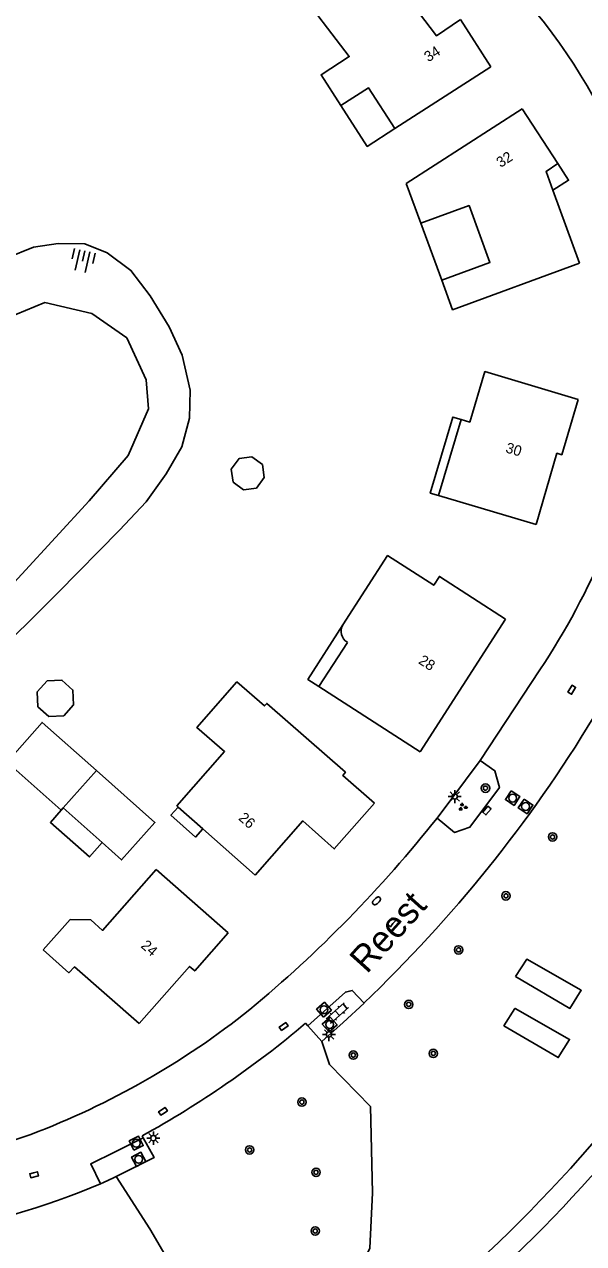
# Model space of a CAD drawing. Extents: x 131000 to 133013, y 393000 to 396501.
# Drawn here: x 131668.2 to 131721.5, y 395174.9 to 395291.1 of the extents above; entities that cross this region are included whole.
import ezdxf

# ---------------------------------------------------------------- set-up
doc = ezdxf.new("R2010")
doc.units = 0
for name, color, linetype in [('gg-afsc-erfafscheiding', 7, 'Continuous'), ('gg-anno-huisnummerreeks BGT', 7, 'Continuous'), ('gg-anno-openbare ruimte label', 7, 'Continuous'), ('gg-bbg-gedigitaliseerde bebouwing', 7, 'Continuous'), ('gg-bbg-gedigitaliseerde bijgebouw', 7, 'Continuous'), ('gg-bbg-hoofdgebouw', 7, 'Continuous'), ('gg-bbg-luifel en loopbrug', 7, 'Continuous'), ('gg-bbg-onder overbouw', 7, 'Continuous'), ('gg-knt-BGT kruinlijn', 7, 'Continuous'), ('gg-knt-verharding', 7, 'Continuous'), ('gg-knt-verharding nz', 7, 'Continuous'), ('gg-kntw-beschoeiing', 7, 'Continuous'), ('gt-grn-groengrens', 7, 'Continuous'), ('gt-grn-vlakafsluiter', 7, 'Continuous'), ('gt-symb-boom', 7, 'Continuous'), ('gt-symb-brandkraan', 7, 'Continuous'), ('gt-symb-groenvak', 7, 'Continuous'), ('gt-symb-klinker verharding', 7, 'Continuous'), ('gt-symb-kolk', 7, 'Continuous'), ('gt-symb-lichtmast', 7, 'Continuous'), ('gt-symb-rioolschacht', 7, 'Continuous'), ('gt-symb-talud symbool', 7, 'Continuous')]:
    doc.layers.add(name, color=color, linetype=linetype)

# ---------------------------------------------------------------- blocks, each defined once
blk = doc.blocks.new('gt0-TALUD_1')
at = {"layer": 'gt-symb-talud symbool'}
for p, q in [((-1, -1), (-1, 0)), ((-0.5, -2), (-0.5, 0)), ((0, -1), (0, 0)), ((0.5, -2), (0.5, 0)), ((1, -1), (1, 0))]:
    blk.add_line(p, q, dxfattribs=at)
blk = doc.blocks.new('gt0-KOLK')
at = {"layer": 'gt-symb-kolk'}
blk.add_lwpolyline([(0, 0), (0.37, 0), (0.37, 0.4), (-0.38, 0.4), (-0.38, 0), (0, 0)], dxfattribs=at)
blk = doc.blocks.new('gt0-GRVAK')
at = {"layer": 'gt-symb-groenvak'}
for p, q in [((-0.11, 0.19), (-0.23, 0.24)), ((-0.18, 0.15), (0.09, 0.15)), ((-0.09, 0.21), (-0.16, 0.32)), ((-0.05, 0.21), (-0.05, 0.39)), ((0, 0.21), (0.06, 0.32)), ((0.02, 0.19), (0.13, 0.24)), ((0.26, -0.05), (0.2, 0.06)), ((0.31, -0.05), (0.31, 0.13)), ((0.35, -0.05), (0.41, 0.06)), ((-0.24, -0.23), (-0.36, -0.18)), ((-0.32, -0.26), (-0.05, -0.26)), ((-0.23, -0.21), (-0.29, -0.09)), ((-0.18, -0.2), (-0.18, -0.02)), ((-0.14, -0.21), (-0.07, -0.09)), ((-0.12, -0.23), (0, -0.18)), ((0.24, -0.07), (0.12, -0.02)), ((0.17, -0.11), (0.44, -0.11)), ((0.37, -0.07), (0.49, -0.02))]:
    blk.add_line(p, q, dxfattribs=at)
blk = doc.blocks.new('gt0-RS')
at = {"layer": 'gt-symb-rioolschacht'}
blk.add_lwpolyline([(-0.5, -0.5), (0.5, -0.5), (0.5, 0.5), (-0.5, 0.5)], close=True, dxfattribs=at)
blk.add_circle((0, 0), 0.375, dxfattribs=at)
blk = doc.blocks.new('gt0-LMAST')
at = {"layer": 'gt-symb-lichtmast'}
for p, q in [((-0.18, 0.17), (-0.45, 0.44)), ((-0.01, 0.25), (-0.01, 0.62)), ((0.17, 0.17), (0.44, 0.44)), ((-0.26, 0), (-0.63, 0)), ((-0.18, -0.18), (-0.45, -0.45)), ((-0.01, -0.25), (-0.01, -0.63)), ((0.44, -0.45), (0.17, -0.18)), ((0.24, 0), (0.62, 0))]:
    blk.add_line(p, q, dxfattribs=at)
blk.add_circle((-0.01, 0), 0.25, dxfattribs=at)
blk = doc.blocks.new('gt0-BOOM')
at = {"layer": 'gt-symb-boom'}
for radius in [0.4, 0.2]:
    blk.add_circle((0, 0), radius, dxfattribs=at)
blk = doc.blocks.new('gt0-KL1')
at = {"layer": 'gt-symb-klinker verharding'}
for p, q in [((-1.15, 0.3), (1.15, 0.3)), ((-1, -0.3), (-1, 0.3)), ((-0.5, 0.3), (-0.5, 0.45)), ((0, -0.3), (0, 0.3)), ((0.5, 0.3), (0.5, 0.45)), ((1, -0.3), (1, 0.3)), ((-1.15, -0.3), (1.15, -0.3)), ((-0.5, -0.45), (-0.5, -0.3)), ((0.5, -0.45), (0.5, -0.3))]:
    blk.add_line(p, q, dxfattribs=at)
blk = doc.blocks.new('gt0-BR')
at = {"layer": 'gt-symb-brandkraan'}
for centre, radius, start, end in [((-0.24, 0), 0.206, 107.5669, 252.4331), ((0.6, -2.66), 3, 106.892, 107.5669), ((0, -0.69), 0.938, 73.108, 106.892), ((-0.6, -2.66), 3, 72.4331, 73.108), ((0.24, 0), 0.206, 287.567, 72.4331), ((0.6, 2.66), 3, 252.4331, 253.108), ((0, 0.69), 0.938, 253.108, 286.8921), ((-0.6, 2.66), 3, 286.8921, 287.567)]:
    blk.add_arc(centre, radius, start, end, dxfattribs=at)

msp = doc.modelspace()

# ---------------------------------------------------------------- linework, layer by layer
at = {"layer": 'gg-afsc-erfafscheiding'}
msp.add_lwpolyline([(131687.1, 395158.08), (131686.5, 395159.7), (131685.53, 395161.03), (131684.62, 395162.44), (131683.06, 395167.01), (131682.69, 395172), (131680.15, 395176.33), (131676.94, 395181.31)], dxfattribs=at)
at = {"layer": 'gg-bbg-gedigitaliseerde bebouwing'}
for p, q in [((131712.63, 395287.05), (131703.5, 395281.16)), ((131715.6, 395283.04), (131704.58, 395275.91)), ((131705.96, 395272.13), (131704.58, 395275.91)), ((131707.66, 395246.19), (131709.82, 395253.43)), ((131716.95, 395243.45), (131707.66, 395246.19)), ((131698.97, 395232.21), (131696.25, 395228)), ((131696.25, 395228), (131705.89, 395221.79)), ((131685.19, 395214.45), (131682.85, 395216.52)), ((131690.18, 395210.02), (131685.19, 395214.45)), ((131687.62, 395204.52), (131680.74, 395210.57))]:
    msp.add_line(p, q, dxfattribs=at)
for points in [[(131698.35, 395283.35), (131696.46, 395286.28), (131699.15, 395288.02), (131694.07, 395294.65), (131700.21, 395299.51)], [(131703.5, 395281.16), (131700.97, 395285.05), (131698.35, 395283.35)], [(131707.95, 395266.71), (131712.55, 395268.39), (131710.56, 395273.82), (131705.96, 395272.13)], [(131721.09, 395268.33), (131708.98, 395263.89), (131707.95, 395266.71)], [(131709.82, 395253.43), (131710.63, 395253.19), (131712.06, 395258), (131720.94, 395255.34)], [(131714.03, 395234.41), (131707.73, 395238.49), (131707.19, 395237.65), (131702.8, 395240.48), (131698.54, 395233.87)], [(131682.85, 395216.52), (131682.73, 395216.63), (131687.26, 395221.8), (131684.63, 395224.09), (131688.44, 395228.44), (131691.06, 395226.15), (131691.28, 395226.39), (131698.78, 395219.83), (131698.53, 395219.54), (131701.55, 395216.89)], [(131680.74, 395210.57), (131675.65, 395204.77), (131674.52, 395205.78), (131672.57, 395205.82), (131669.98, 395202.91)]]:
    msp.add_lwpolyline(points, dxfattribs=at)
msp.add_arc((131699.59, 395233.26), 1.22, 150.0043, 239.1896, dxfattribs=at)
at = {"layer": 'gg-bbg-gedigitaliseerde bijgebouw'}
for p, q in [((131675.05, 395220), (131671.88, 395216.43)), ((131671.88, 395216.43), (131675.6, 395213.13))]:
    msp.add_line(p, q, dxfattribs=at)
for points in [[(131690.3, 395246.91), (131691.05, 395247.91), (131690.87, 395249.14), (131689.87, 395249.89), (131688.64, 395249.71), (131687.89, 395248.71), (131688.07, 395247.48), (131689.07, 395246.74), (131690.3, 395246.91)], [(131672.88, 395226.25), (131672.81, 395227.66), (131671.77, 395228.61), (131670.36, 395228.54), (131669.41, 395227.49), (131669.48, 395226.08), (131670.53, 395225.14), (131671.94, 395225.21), (131672.88, 395226.25)], [(131675.6, 395213.13), (131677.46, 395211.48), (131680.63, 395215.05), (131675.05, 395220)]]:
    msp.add_lwpolyline(points, dxfattribs=at)
at = {"layer": 'gg-bbg-hoofdgebouw'}
for p, q in [((131709.73, 395291.54), (131712.63, 395287.05)), ((131719, 395277.82), (131715.6, 395283.04)), ((131721.09, 395268.33), (131718.55, 395275.28)), ((131705.89, 395221.79), (131714.03, 395234.41))]:
    msp.add_line(p, q, dxfattribs=at)
for points in [[(131718.55, 395275.28), (131717.89, 395277.08), (131719, 395277.82)], [(131716.95, 395243.45), (131718.92, 395250.22), (131719.39, 395250.09), (131720.94, 395255.34)], [(131690.18, 395210.02), (131694.72, 395215.19), (131697.71, 395212.53), (131701.55, 395216.89)], [(131679.12, 395195.89), (131683.94, 395201.33), (131684.43, 395200.91), (131687.62, 395204.52)], [(131679.12, 395195.89), (131672.96, 395201.29), (131672.44, 395200.73), (131669.98, 395202.91)]]:
    msp.add_lwpolyline(points, dxfattribs=at)
at = {"layer": 'gg-bbg-luifel en loopbrug'}
for p, q in [((131705.96, 395272.13), (131707.95, 395266.71)), ((131671.88, 395216.43), (131671.71, 395216.23))]:
    msp.add_line(p, q, dxfattribs=at)
for points in [[(131703.5, 395281.16), (131700.86, 395279.45), (131698.35, 395283.35)], [(131719, 395277.82), (131720.03, 395276.24), (131718.55, 395275.28)], [(131707.66, 395246.19), (131706.86, 395246.43), (131709, 395253.67), (131709.82, 395253.43)], [(131696.25, 395228), (131695.2, 395228.68), (131698.54, 395233.87)], [(131671.71, 395216.23), (131666.54, 395220.81), (131669.88, 395224.58), (131675.05, 395220)], [(131671.71, 395216.23), (131670.67, 395215.06), (131674.39, 395211.77), (131675.6, 395213.13)], [(131685.19, 395214.45), (131684.49, 395213.66), (131682.15, 395215.74), (131682.85, 395216.52)]]:
    msp.add_lwpolyline(points, dxfattribs=at)
at = {"layer": 'gg-bbg-onder overbouw'}
msp.add_lwpolyline([(131705.74, 395292.24), (131707.45, 395290), (131709.73, 395291.54)], dxfattribs=at)
at = {"layer": 'gg-knt-BGT kruinlijn'}
msp.add_lwpolyline([(131665.58, 395231.28), (131668.35, 395233.91), (131671.39, 395236.93), (131677.27, 395242.91), (131679.79, 395245.61), (131681.71, 395248.25), (131683.18, 395250.84), (131683.94, 395253.56), (131683.98, 395256.23), (131683.24, 395259.57), (131681.98, 395262.26), (131680.19, 395265.21), (131678.34, 395267.65), (131676.08, 395269.31), (131673.94, 395270.18), (131671.4, 395270.22), (131669.05, 395269.86), (131666.56, 395268.85)], dxfattribs=at)
at = {"layer": 'gg-knt-verharding'}
for p, q in [((131717.31, 395229.59), (131711.62, 395220.96)), ((131695.2, 395195.69), (131694.99, 395195.92)), ((131696.54, 395194.17), (131695.2, 395195.69)), ((131679.42, 395185.2), (131679.52, 395185.02)), ((131675.46, 395180.63), (131675.72, 395180.75))]:
    msp.add_line(p, q, dxfattribs=at)
for points in [[(131711.62, 395220.96), (131713.02, 395219.98), (131713.45, 395218.39), (131710.64, 395214.61), (131709.18, 395214.1), (131707.52, 395215.47)], [(131700.55, 395197.84), (131698.56, 395195.98), (131696.54, 395194.17)], [(131679.52, 395185.02), (131680.56, 395183.14), (131676.94, 395181.31)], [(131675.72, 395180.75), (131676.69, 395181.18), (131676.94, 395181.31)]]:
    msp.add_lwpolyline(points, dxfattribs=at)
for centre, radius, start, end in [((131675.01, 395257.82), 54.23, 18.7422, 59.851), ((131655.01, 395270.68), 74.63, 326.5946, 336.847), ((131608.95, 395293.85), 132.69, 313.6521, 328.7553), ((131611.43, 395291.56), 122.56, 309.668, 321.6238), ((131612.47, 395279.8), 145.44, 310.0773, 327.7183), ((131610.5, 395281.84), 150.27, 310.437, 326.5666), ((131641.1, 395258.16), 77.93, 290.8322, 308.5533), ((131632.98, 395269.31), 96.08, 298.897, 310.1909), ((131649.4, 395241.01), 58.98, 273.6981, 289.2126), ((131649.04, 395242.09), 66.89, 278.2039, 293.2594)]:
    msp.add_arc(centre, radius, start, end, dxfattribs=at)
at = {"layer": 'gg-knt-verharding nz'}
for points in [[(131695.2, 395195.69), (131698.78, 395198.89), (131699.43, 395199.05), (131700.55, 395197.84)], [(131679.52, 395185.02), (131676.84, 395183.68), (131674.51, 395182.54), (131675.46, 395180.63)]]:
    msp.add_lwpolyline(points, dxfattribs=at)
at = {"layer": 'gg-kntw-beschoeiing'}
msp.add_lwpolyline([(131616.46, 395217.53), (131625.58, 395223.05), (131632.36, 395227.65), (131639.94, 395234.25), (131647.34, 395241.97), (131654.18, 395251.32), (131656.9, 395254.8), (131658.49, 395256.47), (131662.98, 395260.57), (131667.38, 395263.44), (131670.13, 395264.58), (131674.61, 395263.54), (131677.97, 395261.21), (131679.8, 395257.21), (131680.03, 395254.47), (131678.07, 395250), (131674.37, 395245.69), (131664.71, 395235.21), (131660.41, 395230.71), (131651.18, 395222.43), (131640.83, 395213.91), (131631.56, 395207.46), (131620.78, 395200.64), (131619.53, 395199.92)], dxfattribs=at)
at = {"layer": 'gt-grn-groengrens'}
for points in [[(131714.99, 395200.39), (131716.05, 395202.03), (131716.07, 395202.03), (131721.25, 395199.07), (131720.17, 395197.34), (131714.99, 395200.39)], [(131714.92, 395197.34), (131714.94, 395197.34), (131720.13, 395194.38), (131719.05, 395192.65), (131713.87, 395195.69), (131714.92, 395197.34)], [(131689.56, 395159.61), (131687.85, 395161.14), (131696.95, 395169.48), (131697.96, 395169.9), (131698.69, 395170.24), (131699.62, 395171.35), (131701.09, 395174.5), (131701.36, 395179.76), (131701.18, 395187.99), (131697.27, 395192), (131696.54, 395194.17)]]:
    msp.add_lwpolyline(points, dxfattribs=at)
at = {"layer": 'gt-grn-vlakafsluiter'}
msp.add_line((131707.52, 395215.47), (131711.62, 395220.96), dxfattribs=at)

# ---------------------------------------------------------------- block references
at = {"layer": 'gt-symb-boom'}
for p in [(131712.12, 395218.32), (131718.51, 395213.67), (131714.07, 395208.06), (131709.56, 395202.91), (131699.53, 395192.89), (131707.15, 395193.05), (131694.63, 395188.41), (131689.65, 395183.85), (131695.98, 395181.72), (131695.9, 395176.13)]:
    msp.add_blockref('gt0-BOOM', p, dxfattribs=at)
at = {"layer": 'gt-symb-boom', "rotation": 90}
msp.add_blockref('gt0-BOOM', (131704.81, 395197.72), dxfattribs=at)
at = {"layer": 'gt-symb-brandkraan', "rotation": 43.946589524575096}
msp.add_blockref('gt0-BR', (131701.74, 395207.58), dxfattribs=at)
at = {"layer": 'gt-symb-groenvak'}
msp.add_blockref('gt0-GRVAK', (131709.94, 395216.52), dxfattribs=at)
at = {"layer": 'gt-symb-klinker verharding', "rotation": 41.595481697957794}
msp.add_blockref('gt0-KL1', (131698.01, 395196.87), dxfattribs=at)
at = {"layer": 'gt-symb-kolk'}
for p, rotation in [((131720.17, 395227.79), -120.84590456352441), ((131712.41, 395216.06), 50.03295006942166), ((131703.31, 395205.41), 50.03295006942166), ((131693.01, 395195.45), 34.532124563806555), ((131681.52, 395187.37), 34.5321245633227), ((131669.07, 395181.68), -165.93596328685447)]:
    msp.add_blockref('gt0-KOLK', p, dxfattribs=dict(at, rotation=rotation))
at = {"layer": 'gt-symb-lichtmast'}
for p in [(131709.2, 395217.52), (131697.22, 395194.86), (131680.49, 395184.98)]:
    msp.add_blockref('gt0-LMAST', p, dxfattribs=at)
at = {"layer": 'gt-symb-rioolschacht'}
for p, rotation in [((131714.71, 395217.37), -123.45160145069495), ((131715.94, 395216.57), -123.70595653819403), ((131696.74, 395197.21), 41.919064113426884), ((131697.28, 395195.8), 41.91906411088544), ((131678.85, 395184.49), 27.128766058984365), ((131679.08, 395182.96), 27.128766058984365)]:
    msp.add_blockref('gt0-RS', p, dxfattribs=dict(at, rotation=rotation))
at = {"layer": 'gt-symb-talud symbool', "xscale": 1.0002684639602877, "yscale": 1.0002684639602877, "rotation": -12.646853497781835}
msp.add_blockref('gt0-TALUD_1', (131673.95, 395269.51), dxfattribs=at)

# ---------------------------------------------------------------- texts
at = {"layer": 'gg-anno-huisnummerreeks BGT'}
for s, rotation, p in [('34', 32.8, (131706.68, 395287.46)), ('32', 33.1, (131713.57, 395277.4)), ('30', 343.8, (131713.97, 395250.32)), ('28', 327.2, (131705.66, 395230.25)), ('26', 318.7, (131688.52, 395215.37)), ('24', 318.4, (131679.22, 395203.21))]:
    msp.add_text(s, height=1, rotation=rotation, dxfattribs=at).set_placement(p)
at = {"layer": 'gg-anno-openbare ruimte label'}
msp.add_text('Reest', height=2.5, rotation=48, dxfattribs=at).set_placement((131700.82, 395200.56))

doc.saveas('drawing.dxf')
